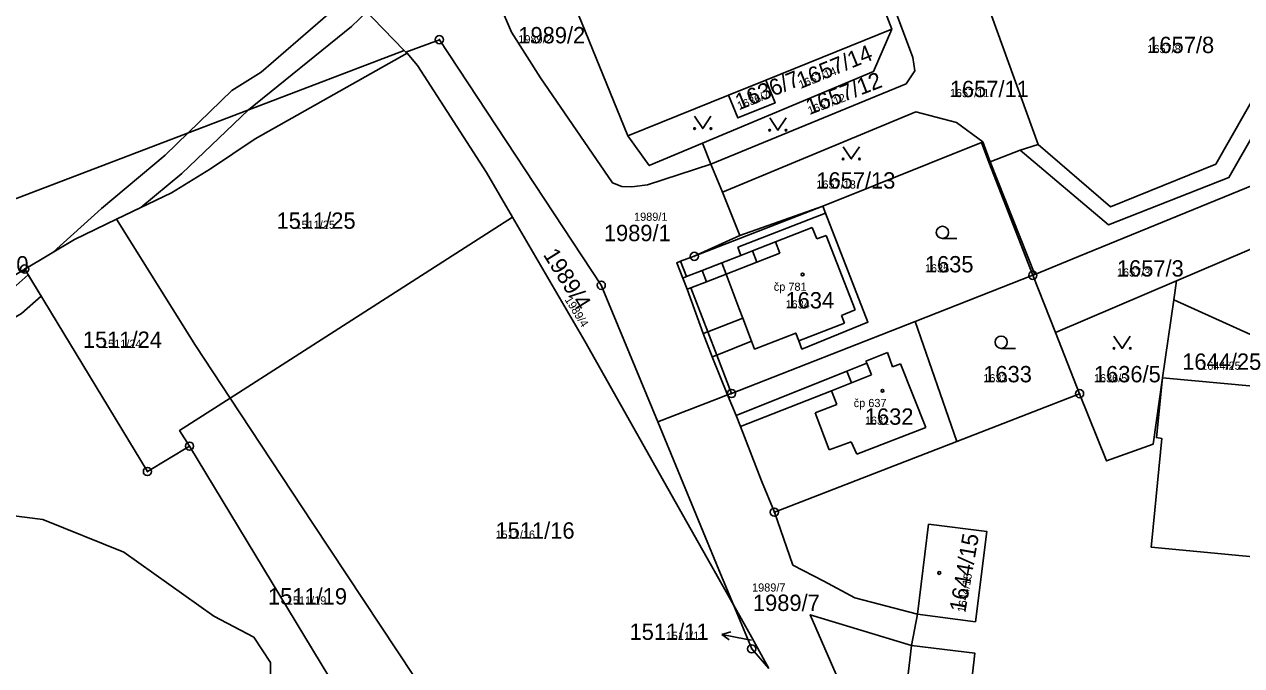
# Model space of a CAD drawing. Extents: x -763628 to -761565, y -976033 to -973833.
# Drawn here: x -762756 to -762607.2, y -975218.9 to -975140.5 of the extents above; entities that cross this region are included whole.
import ezdxf

# ---------------------------------------------------------------- set-up
doc = ezdxf.new("R2010")
doc.units = 0
for name, color, linetype in [('KN_cisla parcel 1000', 7, 'Continuous'), ('KN_cisla parcel 500', 7, 'Continuous'), ('KN_cisla parcel znacky', 7, 'Continuous'), ('KN_cisla popisna 500', 7, 'Continuous'), ('KN_hranice parcel', 7, 'Continuous'), ('KN_vecna bremena', 7, 'Continuous'), ('KN_vnitrni kresba parcel', 7, 'Continuous'), ('KN_znacky bodu BP', 7, 'Continuous'), ('KN_znacky budov', 7, 'Continuous'), ('KN_znacky kultur', 7, 'Continuous')]:
    doc.layers.add(name, color=color, linetype=linetype)

msp = doc.modelspace()

# ---------------------------------------------------------------- linework, layer by layer
at = {"layer": 'KN_cisla parcel znacky'}
for p, q in [((-762670.71, -975215.07), (-762669.63, -975214.77)), ((-762667.76, -975215.64), (-762670.71, -975215.07)), ((-762670.71, -975215.07), (-762669.82, -975215.75)), ((-762667.08, -975215.77), (-762667.76, -975215.64))]:
    msp.add_line(p, q, dxfattribs=at)
at = {"layer": 'KN_hranice parcel'}
for p, q in [((-762649.91, -975141.08), (-762661.4, -975111.16)), ((-762692.72, -975128.27), (-762682.21, -975154.12)), ((-762665.33, -975147.31), (-762649.91, -975141.08)), ((-762709.34, -975143.87), (-762709.56, -975143.67)), ((-762709.21, -975144.02), (-762709.34, -975143.87)), ((-762669.88, -975149.14), (-762665.33, -975147.31)), ((-762682.21, -975154.12), (-762669.88, -975149.14)), ((-762673.07, -975155.01), (-762672.04, -975157.56)), ((-762634.24, -975155.87), (-762637.89, -975157.27)), ((-762632.02, -975155.16), (-762634.24, -975155.87)), ((-762672.04, -975157.56), (-762670.65, -975161)), ((-762637.89, -975157.27), (-762638.05, -975157.33)), ((-762632.68, -975171.16), (-762638.05, -975157.33)), ((-762670.65, -975161), (-762668.5, -975166.3)), ((-762658.37, -975162.7), (-762668.5, -975166.3)), ((-762696.3, -975164.05), (-762730.83, -975186.18)), ((-762601.07, -975165.85), (-762615.12, -975171.85)), ((-762632.68, -975171.16), (-762647.09, -975176.81)), ((-762629.91, -975178.16), (-762632.68, -975171.16)), ((-762615.12, -975171.85), (-762629.91, -975178.16)), ((-762615.45, -975174.15), (-762615.12, -975171.85)), ((-762616.82, -975183.7), (-762615.45, -975174.15)), ((-762641.99, -975191.47), (-762647.09, -975176.81)), ((-762626.97, -975185.64), (-762629.91, -975178.16)), ((-762671.89, -975181.14), (-762670, -975185.8)), ((-762641.99, -975191.47), (-762626.97, -975185.64))]:
    msp.add_line(p, q, dxfattribs=at)
for points in [[(-762632.68, -975171.16), (-762632.45, -975171.07), (-762627.1, -975168.88), (-762597.19, -975156.63), (-762593.08, -975142.62), (-762574.98, -975109.43)], [(-762634.24, -975155.87), (-762623.43, -975164.98), (-762608.7, -975159.22), (-762582.65, -975113.61)], [(-762709.56, -975143.67), (-762721.05, -975131.78), (-762729.97, -975120.83)], [(-762632.02, -975155.16), (-762623.17, -975162.78), (-762610.31, -975157.57), (-762589.96, -975121.84), (-762614.1, -975130.7)], [(-762672.04, -975157.56), (-762679.79, -975160.09), (-762681.71, -975160.35), (-762682.94, -975160.29), (-762684.09, -975159.87), (-762692.88, -975147), (-762696.44, -975141.44), (-762697.94, -975137.93), (-762699.99, -975130.89), (-762699.95, -975129.37), (-762697.89, -975127.49), (-762694.19, -975125.51)], [(-762614.1, -975130.7), (-762637.75, -975139.38), (-762632.02, -975155.16)], [(-762652.17, -975131.64), (-762647.34, -975144.51), (-762647.1, -975146.18), (-762648.19, -975147.77), (-762672.04, -975157.56)], [(-762649.91, -975141.08), (-762652.16, -975146.25), (-762673.07, -975155.01)], [(-762709.34, -975143.87), (-762705.25, -975142.35), (-762685.46, -975172.38), (-762678.55, -975189.08)], [(-762709.56, -975143.67), (-762776.02, -975169.03), (-762788.75, -975176.61), (-762793.07, -975179.18), (-762794.81, -975180.25), (-762799.41, -975183.06), (-762801.38, -975184.27), (-762812.99, -975191.38), (-762822.34, -975200.19)], [(-762744.73, -975164.31), (-762738.01, -975161.09), (-762733.25, -975158.16), (-762727.78, -975154.48), (-762709.21, -975144.02)], [(-762709.21, -975144.02), (-762707.94, -975145.51), (-762699.48, -975158.58), (-762696.3, -975164.05)], [(-762669.88, -975149.14), (-762668.75, -975151.92), (-762664.21, -975150.09), (-762665.33, -975147.31)], [(-762670.65, -975161), (-762647, -975151.18), (-762642, -975152.46), (-762638.8, -975154.86), (-762637.89, -975157.27)], [(-762682.21, -975154.12), (-762679.59, -975157.75), (-762673.07, -975155.01)], [(-762638.05, -975157.33), (-762638.98, -975154.93), (-762658.37, -975162.7)], [(-762671.89, -975181.14), (-762671.34, -975180.92), (-762667.07, -975179.22), (-762666.7, -975180.19), (-762661.67, -975178.23), (-762661.31, -975179.17), (-762660.92, -975180.18), (-762652.85, -975176.9), (-762658.04, -975163.56), (-762658.37, -975162.7)], [(-762755.96, -975170.4), (-762749.87, -975166.78), (-762744.73, -975164.31)], [(-762730.83, -975186.18), (-762735.07, -975179.74), (-762744.73, -975164.31)], [(-762696.3, -975164.05), (-762687.48, -975179.23), (-762678.75, -975194.72), (-762669.3, -975211.44)], [(-762668.5, -975166.3), (-762674.08, -975168.84), (-762675.75, -975169.45), (-762676.22, -975169.63), (-762675.49, -975171.52), (-762674.97, -975172.86), (-762672.98, -975178.28), (-762671.89, -975181.14)], [(-762822.34, -975200.19), (-762810.32, -975191.08), (-762804.83, -975188.24), (-762800.71, -975187.04), (-762791.6, -975184.53), (-762783.05, -975182.14), (-762776.09, -975180.38), (-762767.8, -975177.45), (-762755.96, -975170.4)], [(-762735.81, -975192.05), (-762740.95, -975195.16), (-762755.96, -975170.4)], [(-762615.45, -975174.15), (-762590.76, -975185.35), (-762590.74, -975185.92), (-762585.98, -975185.89), (-762572.28, -975188.55), (-762568.31, -975189.49)], [(-762647.09, -975176.81), (-762669.53, -975185.62), (-762670, -975185.8)], [(-762616.82, -975183.7), (-762617.99, -975191.82), (-762623.66, -975193.86), (-762626.97, -975185.64)], [(-762556.19, -975193.87), (-762556.12, -975194.2), (-762558.68, -975194.89), (-762561.24, -975195.78), (-762563.7, -975196.53), (-762566.1, -975197.09), (-762569.97, -975197.67), (-762573, -975197.91), (-762576.92, -975197.88), (-762580.61, -975197.61), (-762581.5, -975207.05), (-762595.79, -975205.72), (-762595.87, -975206.52), (-762618.21, -975204.42), (-762618.13, -975203.63), (-762616.92, -975191.11), (-762617.57, -975191.01), (-762616.82, -975183.7)], [(-762559.69, -975192.16), (-762562.62, -975193.18), (-762565.59, -975194.04), (-762569.19, -975194.69), (-762572.88, -975195.04), (-762576.12, -975195.03), (-762580.35, -975194.77), (-762579.7, -975187.89), (-762605.82, -975185.44), (-762605.76, -975184.74), (-762616.82, -975183.7)], [(-762678.55, -975189.08), (-762671.37, -975186.33), (-762670, -975185.8)], [(-762670, -975185.8), (-762668.97, -975188.29), (-762668.43, -975189.66), (-762665.86, -975196.28), (-762664.29, -975200.13)], [(-762730.83, -975186.18), (-762737.02, -975190.15), (-762735.81, -975192.05)], [(-762730.83, -975186.18), (-762720.73, -975201.51), (-762706.25, -975223.38), (-762693.25, -975243.86), (-762688.11, -975240.7)], [(-762669.3, -975211.44), (-762671.06, -975207.18), (-762678.55, -975189.08)], [(-762664.29, -975200.13), (-762650.3, -975194.7), (-762641.99, -975191.47)], [(-762687.72, -975241.5), (-762696.65, -975246.91), (-762705.35, -975232.53), (-762709.71, -975235.17), (-762735.81, -975192.05)], [(-762721.81, -975283.13), (-762722.49, -975282.84), (-762722.41, -975276.73), (-762722.34, -975255.78), (-762725.85, -975255.76), (-762725.9, -975218.5), (-762727.93, -975215.43), (-762732.81, -975212.86), (-762743.85, -975205), (-762753.75, -975201.04), (-762774.26, -975198.43), (-762783.18, -975199.07), (-762796.29, -975201.71), (-762805.86, -975205.67), (-762816.34, -975212.72), (-762822.36, -975220.69), (-762825.63, -975230.58), (-762829.75, -975251.66), (-762833.42, -975283.87), (-762833.97, -975306.85), (-762832.29, -975327.59), (-762830.98, -975333.4), (-762823.2, -975355.94), (-762823.2, -975356.78)], [(-762647.53, -975216.45), (-762646.8, -975212.59), (-762654.46, -975210.59), (-762658.24, -975208.58), (-762662.04, -975206.6), (-762664.29, -975200.13)], [(-762645.45, -975201.59), (-762646.8, -975212.59), (-762639.71, -975213.52), (-762638.33, -975202.48), (-762645.45, -975201.59)], [(-762664.96, -975219.23), (-762667.04, -975215.44), (-762669.3, -975211.44)], [(-762669.3, -975211.44), (-762667.06, -975216.84), (-762664.96, -975219.23)], [(-762647.53, -975216.45), (-762659.91, -975212.68), (-762653.57, -975227.26)], [(-762647.53, -975216.45), (-762648.58, -975225.51), (-762640.73, -975226.37)], [(-762640.42, -975223.15), (-762639.78, -975217.35), (-762647.53, -975216.45)]]:
    msp.add_lwpolyline(points, dxfattribs=at)
at = {"layer": 'KN_vecna bremena'}
for points in [[(-762752.49, -975168.34), (-762749.87, -975166.78), (-762744.73, -975164.31), (-762741.77, -975162.89), (-762736.76, -975158.71), (-762728.6, -975150.94), (-762716, -975140.74), (-762714.12, -975138.95), (-762716.2, -975136.8), (-762717.98, -975138.48), (-762727.04, -975146.33), (-762730.63, -975148.56), (-762735.96, -975153.74), (-762738.78, -975156.49), (-762746.55, -975162.98)], [(-762800.97, -975185.39), (-762800.66, -975187.03), (-762800.41, -975188.33), (-762789.99, -975186.35), (-762779.2, -975184.75), (-762764.66, -975180.19), (-762760.51, -975178.23), (-762756.33, -975175.84), (-762753.96, -975173.7), (-762755.54, -975171.09), (-762758.09, -975173.4), (-762761.89, -975175.57), (-762765.76, -975177.39), (-762779.88, -975181.81), (-762784.16, -975182.45), (-762790.49, -975183.39)]]:
    msp.add_lwpolyline(points, close=True, dxfattribs=at)
at = {"layer": 'KN_vnitrni kresba parcel'}
for p, q in [((-762638.98, -975154.93), (-762638.8, -975154.86)), ((-762632.45, -975171.07), (-762637.89, -975157.27)), ((-762658.37, -975162.7), (-762674.08, -975168.84)), ((-762658.04, -975163.56), (-762668.76, -975167.74)), ((-762659.66, -975165.33), (-762664.16, -975167.09)), ((-762659.11, -975166.72), (-762659.66, -975165.33)), ((-762657.97, -975166.28), (-762659.11, -975166.72)), ((-762654.4, -975175.4), (-762657.97, -975166.28)), ((-762668.38, -975168.73), (-762668.76, -975167.74)), ((-762664.16, -975167.09), (-762666.98, -975168.18)), ((-762663.63, -975168.46), (-762664.16, -975167.09)), ((-762675.02, -975171.33), (-762675.75, -975169.45)), ((-762668.38, -975168.73), (-762670.71, -975169.64)), ((-762666.98, -975168.18), (-762668.38, -975168.73)), ((-762666.98, -975168.18), (-762666.44, -975169.56)), ((-762666.44, -975169.56), (-762663.63, -975168.46)), ((-762673.11, -975170.57), (-762675.02, -975171.33)), ((-762670.71, -975169.64), (-762673.11, -975170.57)), ((-762673.11, -975170.57), (-762672.58, -975171.95)), ((-762670.71, -975169.64), (-762670.18, -975171.04)), ((-762670.18, -975171.04), (-762666.44, -975169.56)), ((-762675.49, -975171.52), (-762675.02, -975171.33)), ((-762672.58, -975171.95), (-762674.5, -975172.68)), ((-762670.18, -975171.04), (-762672.58, -975171.95)), ((-762668.58, -975175.26), (-762670.18, -975171.04)), ((-762674.5, -975172.68), (-762674.97, -975172.86)), ((-762672.43, -975178.07), (-762674.5, -975172.68)), ((-762668.14, -975176.41), (-762668.58, -975175.26)), ((-762656.08, -975176.06), (-762654.4, -975175.4)), ((-762672.43, -975178.07), (-762668.14, -975176.41)), ((-762668.14, -975176.41), (-762667.07, -975179.22)), ((-762655.72, -975177), (-762656.08, -975176.06)), ((-762672.98, -975178.28), (-762672.43, -975178.07)), ((-762671.34, -975180.92), (-762672.43, -975178.07)), ((-762661.31, -975179.17), (-762655.72, -975177)), ((-762669.53, -975185.62), (-762671.34, -975180.92)), ((-762650.46, -975180.61), (-762653.09, -975181.68)), ((-762649.84, -975182.36), (-762650.46, -975180.61)), ((-762668.97, -975188.29), (-762655.43, -975182.87)), ((-762653, -975181.9), (-762655.43, -975182.87)), ((-762655.43, -975182.87), (-762654.85, -975184.32)), ((-762653.09, -975181.68), (-762653, -975181.9)), ((-762652.42, -975183.35), (-762653, -975181.9)), ((-762648.87, -975181.97), (-762649.84, -975182.36)), ((-762645.75, -975189.76), (-762648.87, -975181.97)), ((-762654.85, -975184.32), (-762657.31, -975185.31)), ((-762654.85, -975184.32), (-762652.42, -975183.35)), ((-762668.43, -975189.66), (-762657.31, -975185.31)), ((-762657.31, -975185.31), (-762656.65, -975186.95)), ((-762656.65, -975186.95), (-762659.31, -975187.97)), ((-762659.31, -975187.97), (-762657.59, -975192.49)), ((-762654.2, -975193.04), (-762645.75, -975189.76)), ((-762657.59, -975192.49), (-762654.89, -975191.51)), ((-762654.89, -975191.51), (-762654.2, -975193.04))]:
    msp.add_line(p, q, dxfattribs=at)
at = {"layer": 'KN_znacky bodu BP'}
for centre, radius in [((-762705.25, -975142.35), 0.5), ((-762705.25, -975142.35), 0.0303), ((-762674.08, -975168.84), 0.5), ((-762674.08, -975168.84), 0.0303), ((-762755.96, -975170.4), 0.5), ((-762755.96, -975170.4), 0.0303), ((-762632.68, -975171.16), 0.5), ((-762685.46, -975172.38), 0.5), ((-762685.46, -975172.38), 0.0303), ((-762632.68, -975171.16), 0.0303), ((-762669.53, -975185.62), 0.5), ((-762669.53, -975185.62), 0.0303), ((-762626.97, -975185.64), 0.5), ((-762626.97, -975185.64), 0.0303), ((-762735.81, -975192.05), 0.5), ((-762735.81, -975192.05), 0.0303), ((-762740.95, -975195.16), 0.5), ((-762740.95, -975195.16), 0.0303), ((-762664.29, -975200.13), 0.5), ((-762664.29, -975200.13), 0.0303), ((-762667.06, -975216.84), 0.5), ((-762667.06, -975216.84), 0.0303)]:
    msp.add_circle(centre, radius, dxfattribs=at)
at = {"layer": 'KN_znacky budov'}
for centre in [(-762667.33, -975148.97), (-762660.84, -975171.07), (-762651.07, -975185.29), (-762644.12, -975207.56)]:
    msp.add_circle(centre, 0.175, dxfattribs=at)
at = {"layer": 'KN_znacky kultur'}
for p, q in [((-762643.74, -975166.66), (-762641.99, -975166.66)), ((-762636.56, -975180.1), (-762634.81, -975180.1))]:
    msp.add_line(p, q, dxfattribs=at)
for points in [[(-762674.05, -975151.72), (-762673.05, -975153.22), (-762672.05, -975151.72)], [(-762664.86, -975151.92), (-762663.86, -975153.42), (-762662.86, -975151.92)], [(-762655.88, -975155.44), (-762654.88, -975156.94), (-762653.88, -975155.44)], [(-762622.77, -975178.6), (-762621.77, -975180.1), (-762620.77, -975178.6)]]:
    msp.add_lwpolyline(points, dxfattribs=at)
for centre, radius in [((-762674.05, -975153.22), 0.1), ((-762672.05, -975153.22), 0.1), ((-762664.86, -975153.42), 0.1), ((-762662.86, -975153.42), 0.1), ((-762655.88, -975156.94), 0.1), ((-762653.88, -975156.94), 0.1), ((-762643.74, -975165.91), 0.75), ((-762636.56, -975179.35), 0.75), ((-762622.77, -975180.1), 0.1), ((-762620.77, -975180.1), 0.1)]:
    msp.add_circle(centre, radius, dxfattribs=at)

# ---------------------------------------------------------------- texts
at = {"layer": 'KN_cisla parcel 1000'}
for s, p in [('1989/2', (-762695.6, -975142.8)), ('1657/8', (-762618.69, -975143.99)), ('1657/11', (-762642.84, -975149.38)), ('1657/13', (-762659.16, -975160.56)), ('1511/25', (-762725.16, -975165.48)), ('1989/1', (-762685.14, -975166.99)), ('1511/10', (-762765.16, -975170.82)), ('1635', (-762645.89, -975170.81)), ('1657/3', (-762622.41, -975171.32)), ('1634', (-762662.93, -975175.22)), ('1511/24', (-762748.84, -975180.04)), ('1644/25', (-762614.42, -975182.72)), ('1633', (-762638.75, -975184.25)), ('1636/5', (-762625.22, -975184.25)), ('1632', (-762653.23, -975189.44)), ('1511/16', (-762698.39, -975203.37)), ('1511/19', (-762726.21, -975211.42)), ('1989/7', (-762666.91, -975212.21)), ('1511/11', (-762682, -975215.75))]:
    msp.add_text(s, height=2, dxfattribs=at).set_placement(p)
for s, rotation, p in [('1657/14', 22, (-762661.07, -975148.38)), ('1636/7', 22, (-762668.58, -975150.98)), ('1657/12', 21, (-762659.97, -975151.56)), ('1989/4', 302, (-762692.62, -975168.64)), ('1644/15', 80, (-762640.94, -975212.45))]:
    msp.add_text(s, height=2, rotation=rotation, dxfattribs=at).set_placement(p)
at = {"layer": 'KN_cisla parcel 500'}
for s, p in [('1989/2', (-762695.6, -975142.8)), ('1657/8', (-762618.69, -975143.99)), ('1657/11', (-762642.84, -975149.38)), ('1657/13', (-762659.16, -975160.56)), ('1989/1', (-762681.45, -975164.5)), ('1511/25', (-762722.85, -975165.48)), ('1635', (-762645.89, -975170.81)), ('1657/3', (-762622.41, -975171.32)), ('1634', (-762662.93, -975175.22)), ('1511/24', (-762746.51, -975180.04)), ('1644/25', (-762612.1, -975182.72)), ('1633', (-762638.75, -975184.25)), ('1636/5', (-762625.22, -975184.25)), ('1632', (-762653.23, -975189.44)), ('1511/16', (-762698.39, -975203.37)), ('1989/7', (-762667.02, -975209.84)), ('1511/19', (-762723.91, -975211.42)), ('1511/11', (-762677.57, -975215.75))]:
    msp.add_text(s, height=1, dxfattribs=at).set_placement(p)
for s, rotation, p in [('1657/14', 22, (-762661.07, -975148.38)), ('1636/7', 22, (-762668.58, -975150.98)), ('1657/12', 21, (-762659.97, -975151.56)), ('1989/4', 302, (-762689.97, -975174.14)), ('1644/15', 80, (-762640.94, -975212.45))]:
    msp.add_text(s, height=1, rotation=rotation, dxfattribs=at).set_placement(p)
at = {"layer": 'KN_cisla popisna 500'}
for s, p in [('čp 781', (-762664.36, -975173.06)), ('čp 637', (-762654.59, -975187.28))]:
    msp.add_text(s, height=1, dxfattribs=at).set_placement(p)

doc.saveas('drawing.dxf')
